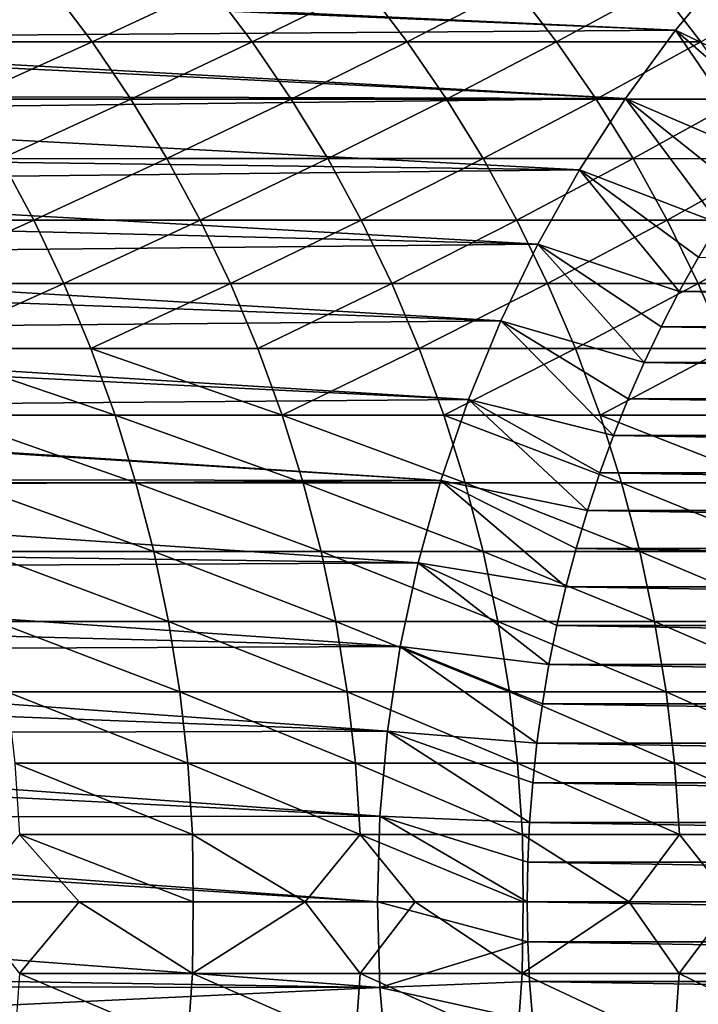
# Model space of a CAD drawing. Header units: metres. Extents: x -24 to 236, y -24 to 24.
# Tile 312 of 316: x 216.59 to 220.98, y -0.66 to 5.71. Entities that reach past the tile are written whole.
import ezdxf

# ---------------------------------------------------------------- set-up
doc = ezdxf.new("R2010")
doc.units = ezdxf.units.M
doc.layers.add('solid_10392024', color=7, linetype='CONTINUOUS')

msp = doc.modelspace()

# ---------------------------------------------------------------- linework, layer by layer
at = {"layer": 'solid_10392024'}
for points in [[(221.181442, 6.063202, 259.806488), (220.831589, 5.642336, 259.719269), (213.770279, 5.968103, 289.177795)], [(221.698029, 5.226882, 259.110809), (220.831589, 5.642336, 259.719269), (221.181442, 6.063202, 259.806488)], [(220.831589, 5.642336, 259.719269), (213.462769, 5.589846, 289.100708), (213.751266, 5.945894, 289.173004)], [(220.831589, 5.642336, 259.719269), (213.751266, 5.945894, 289.173004), (213.770279, 5.968103, 289.177795)], [(215.98555, 5.568393, 323.106934), (216.788162, 5.925355, 320.766907), (215.719772, 5.925344, 322.975861)], [(215.98555, 5.568393, 323.106934), (217.056137, 5.568404, 320.893402), (216.788162, 5.925355, 320.766907)], [(217.056137, 5.568404, 320.893402), (217.822662, 5.925363, 318.531708), (216.788162, 5.925355, 320.766907)], [(217.056137, 5.568404, 320.893402), (218.092743, 5.568411, 318.653656), (217.822662, 5.925363, 318.531708)], [(218.092743, 5.568411, 318.653656), (218.822937, 5.925363, 316.271149), (217.822662, 5.925363, 318.531708)], [(218.092743, 5.568411, 318.653656), (219.095032, 5.568411, 316.388519), (218.822937, 5.925363, 316.271149)], [(219.095032, 5.568411, 316.388519), (219.788666, 5.925355, 313.986084), (218.822937, 5.925363, 316.271149)], [(219.095032, 5.568411, 316.388519), (220.062683, 5.568404, 314.098877), (219.788666, 5.925355, 313.986084)], [(220.062683, 5.568404, 314.098877), (220.719513, 5.925344, 311.677338), (219.788666, 5.925355, 313.986084)], [(220.062683, 5.568404, 314.098877), (220.995361, 5.568393, 311.785614), (220.719513, 5.925344, 311.677338)], [(220.995361, 5.568393, 311.785614), (221.615158, 5.925337, 309.345825), (220.719513, 5.925344, 311.677338)], [(220.831589, 5.642336, 259.719269), (220.507431, 5.199946, 259.638428), (213.462769, 5.589846, 289.100708)], [(221.391647, 4.819787, 259.034393), (220.507431, 5.199946, 259.638428), (220.831589, 5.642336, 259.719269)], [(221.541824, 5.025934, 259.071838), (220.831589, 5.642336, 259.719269), (221.698029, 5.226882, 259.110809)], [(221.391647, 4.819787, 259.034393), (220.831589, 5.642336, 259.719269), (221.541824, 5.025934, 259.071838)], [(220.507431, 5.199946, 259.638428), (213.192459, 5.218945, 289.032959), (213.432663, 5.550468, 289.09317)], [(220.507431, 5.199946, 259.638428), (213.432663, 5.550468, 289.09317), (213.462769, 5.589846, 289.100708)], [(216.234467, 5.196647, 323.229706), (217.056137, 5.568404, 320.893402), (215.98555, 5.568393, 323.106934)], [(216.234467, 5.196647, 323.229706), (217.307129, 5.196657, 321.011902), (217.056137, 5.568404, 320.893402)], [(217.307129, 5.196657, 321.011902), (218.092743, 5.568411, 318.653656), (217.056137, 5.568404, 320.893402)], [(217.307129, 5.196657, 321.011902), (218.345703, 5.196663, 318.767853), (218.092743, 5.568411, 318.653656)], [(218.345703, 5.196663, 318.767853), (219.095032, 5.568411, 316.388519), (218.092743, 5.568411, 318.653656)], [(218.345703, 5.196663, 318.767853), (219.349884, 5.196663, 316.498444), (219.095032, 5.568411, 316.388519)], [(219.349884, 5.196663, 316.498444), (220.062683, 5.568404, 314.098877), (219.095032, 5.568411, 316.388519)], [(219.349884, 5.196663, 316.498444), (220.319336, 5.196656, 314.204529), (220.062683, 5.568404, 314.098877)], [(220.319336, 5.196656, 314.204529), (220.995361, 5.568393, 311.785614), (220.062683, 5.568404, 314.098877)], [(220.319336, 5.196656, 314.204529), (221.253723, 5.196646, 311.886993), (220.995361, 5.568393, 311.785614)], [(220.507431, 5.199946, 259.638428), (213.120132, 5.112581, 289.014832), (213.192459, 5.218945, 289.032959)], [(220.507431, 5.199946, 259.638428), (220.210342, 4.737862, 259.564362), (213.120132, 5.112581, 289.014832)], [(216.465866, 4.811092, 323.343842), (217.307129, 5.196657, 321.011902), (216.234467, 5.196647, 323.229706)], [(216.465866, 4.811092, 323.343842), (217.540451, 4.811101, 321.12204), (217.307129, 5.196657, 321.011902)], [(217.540451, 4.811101, 321.12204), (218.345703, 5.196663, 318.767853), (217.307129, 5.196657, 321.011902)], [(217.540451, 4.811101, 321.12204), (218.580872, 4.811108, 318.874023), (218.345703, 5.196663, 318.767853)], [(218.580872, 4.811108, 318.874023), (219.349884, 5.196663, 316.498444), (218.345703, 5.196663, 318.767853)], [(218.580872, 4.811108, 318.874023), (219.586807, 4.811107, 316.600647), (219.349884, 5.196663, 316.498444)], [(219.586807, 4.811107, 316.600647), (220.319336, 5.196656, 314.204529), (219.349884, 5.196663, 316.498444)], [(219.586807, 4.811107, 316.600647), (220.557922, 4.811101, 314.302765), (220.319336, 5.196656, 314.204529)], [(221.110718, 4.393771, 258.964355), (220.210342, 4.737862, 259.564362), (220.507431, 5.199946, 259.638428)], [(220.557922, 4.811101, 314.302765), (221.253723, 5.196646, 311.886993), (220.319336, 5.196656, 314.204529)], [(221.24791, 4.609014, 258.998566), (220.507431, 5.199946, 259.638428), (221.391647, 4.819787, 259.034393)], [(221.110718, 4.393771, 258.964355), (220.507431, 5.199946, 259.638428), (221.24791, 4.609014, 258.998566)], [(220.557922, 4.811101, 314.302765), (221.493912, 4.811092, 311.981262), (221.253723, 5.196646, 311.886993)], [(220.210342, 4.737862, 259.564362), (212.94104, 4.834176, 288.96994), (213.120132, 5.112581, 289.014832)], [(220.210342, 4.737862, 259.564362), (212.833817, 4.656039, 288.943085), (212.94104, 4.834176, 288.96994)], [(215.568893, 4.412748, 325.6474), (216.679153, 4.412754, 323.449036), (216.465866, 4.811092, 323.343842)], [(216.679153, 4.412754, 323.449036), (217.540451, 4.811101, 321.12204), (216.465866, 4.811092, 323.343842)], [(216.679153, 4.412754, 323.449036), (217.755508, 4.412762, 321.223572), (217.540451, 4.811101, 321.12204)], [(217.755508, 4.412762, 321.223572), (218.580872, 4.811108, 318.874023), (217.540451, 4.811101, 321.12204)], [(217.755508, 4.412762, 321.223572), (218.797607, 4.412768, 318.971893), (218.580872, 4.811108, 318.874023)], [(218.797607, 4.412768, 318.971893), (219.586807, 4.811107, 316.600647), (218.580872, 4.811108, 318.874023)], [(218.797607, 4.412768, 318.971893), (219.805161, 4.412767, 316.694855), (219.586807, 4.811107, 316.600647)], [(219.805161, 4.412767, 316.694855), (220.557922, 4.811101, 314.302765), (219.586807, 4.811107, 316.600647)], [(219.805161, 4.412767, 316.694855), (220.777832, 4.412762, 314.393311), (220.557922, 4.811101, 314.302765)], [(220.777832, 4.412762, 314.393311), (221.493912, 4.811092, 311.981262), (220.557922, 4.811101, 314.302765)], [(220.777832, 4.412762, 314.393311), (221.715286, 4.412754, 312.068146), (221.493912, 4.811092, 311.981262)], [(220.210342, 4.737862, 259.564362), (219.941452, 4.257866, 259.497314), (212.833817, 4.656039, 288.943085)], [(220.856339, 3.95046, 258.90094), (219.941452, 4.257866, 259.497314), (220.210342, 4.737862, 259.564362)], [(220.980133, 4.174152, 258.931793), (220.210342, 4.737862, 259.564362), (221.110718, 4.393771, 258.964355)], [(220.856339, 3.95046, 258.90094), (220.210342, 4.737862, 259.564362), (220.980133, 4.174152, 258.931793)], [(219.941452, 4.257866, 259.497314), (212.709183, 4.436563, 288.911835), (212.833817, 4.656039, 288.943085)], [(219.941452, 4.257866, 259.497314), (212.574753, 4.182508, 288.878143), (212.709183, 4.436563, 288.911835)], [(215.761795, 4.002686, 325.746704), (216.679153, 4.412754, 323.449036), (215.568893, 4.412748, 325.6474)], [(215.761795, 4.002686, 325.746704), (216.873749, 4.00269, 323.544983), (216.679153, 4.412754, 323.449036)], [(216.873749, 4.00269, 323.544983), (217.755508, 4.412762, 321.223572), (216.679153, 4.412754, 323.449036)], [(216.873749, 4.00269, 323.544983), (217.951706, 4.002697, 321.316193), (217.755508, 4.412762, 321.223572)], [(217.951706, 4.002697, 321.316193), (218.797607, 4.412768, 318.971893), (217.755508, 4.412762, 321.223572)], [(217.951706, 4.002697, 321.316193), (218.995361, 4.002703, 319.061157), (218.797607, 4.412768, 318.971893)], [(218.995361, 4.002703, 319.061157), (219.805161, 4.412767, 316.694855), (218.797607, 4.412768, 318.971893)], [(218.995361, 4.002703, 319.061157), (220.004379, 4.002703, 316.780792), (219.805161, 4.412767, 316.694855)], [(220.004379, 4.002703, 316.780792), (220.777832, 4.412762, 314.393311), (219.805161, 4.412767, 316.694855)], [(220.004379, 4.002703, 316.780792), (220.978455, 4.002697, 314.475891), (220.777832, 4.412762, 314.393311)], [(220.978455, 4.002697, 314.475891), (221.715286, 4.412754, 312.068146), (220.777832, 4.412762, 314.393311)], [(220.978455, 4.002697, 314.475891), (221.917252, 4.00269, 312.1474), (221.715286, 4.412754, 312.068146)], [(219.941452, 4.257866, 259.497314), (219.701675, 3.761589, 259.437531), (212.574753, 4.182508, 288.878143)], [(220.629349, 3.491357, 258.84433), (219.701675, 3.761589, 259.437531), (219.941452, 4.257866, 259.497314)], [(220.739288, 3.722631, 258.871765), (219.941452, 4.257866, 259.497314), (220.856339, 3.95046, 258.90094)], [(220.629349, 3.491357, 258.84433), (219.941452, 4.257866, 259.497314), (220.739288, 3.722631, 258.871765)], [(219.701675, 3.761589, 259.437531), (212.497513, 4.027161, 288.858795), (212.574753, 4.182508, 288.878143)], [(220.856339, 3.95046, 258.90094), (220.980133, 4.174152, 258.931793), (234.800766, 3.95046, 262.377686)], [(219.701675, 3.761589, 259.437531), (212.343903, 3.693715, 288.820282), (212.497513, 4.027161, 288.858795)], [(215.935654, 3.581986, 325.836212), (216.873749, 4.00269, 323.544983), (215.761795, 4.002686, 325.746704)], [(215.935654, 3.581986, 325.836212), (217.049133, 3.581991, 323.6315), (216.873749, 4.00269, 323.544983)], [(217.049133, 3.581991, 323.6315), (217.951706, 4.002697, 321.316193), (216.873749, 4.00269, 323.544983)], [(217.049133, 3.581991, 323.6315), (218.12854, 3.581998, 321.399658), (217.951706, 4.002697, 321.316193)], [(218.12854, 3.581998, 321.399658), (218.995361, 4.002703, 319.061157), (217.951706, 4.002697, 321.316193)], [(218.12854, 3.581998, 321.399658), (219.173599, 3.582002, 319.141632), (218.995361, 4.002703, 319.061157)], [(219.173599, 3.582002, 319.141632), (220.004379, 4.002703, 316.780792), (218.995361, 4.002703, 319.061157)], [(219.173599, 3.582002, 319.141632), (220.183945, 3.582002, 316.858246), (220.004379, 4.002703, 316.780792)], [(220.183945, 3.582002, 316.858246), (220.978455, 4.002697, 314.475891), (220.004379, 4.002703, 316.780792)], [(220.183945, 3.582002, 316.858246), (221.159286, 3.581997, 314.550354), (220.978455, 4.002697, 314.475891)], [(221.159286, 3.581997, 314.550354), (221.917252, 4.00269, 312.1474), (220.978455, 4.002697, 314.475891)], [(220.739288, 3.722631, 258.871765), (220.856339, 3.95046, 258.90094), (234.917816, 3.722631, 262.40686)], [(220.856339, 3.95046, 258.90094), (234.800766, 3.95046, 262.377686), (234.917816, 3.722631, 262.40686)], [(219.701675, 3.761589, 259.437531), (219.492065, 3.251203, 259.385284), (212.343903, 3.693715, 288.820282)], [(220.430862, 3.018654, 258.794861), (219.492065, 3.251203, 259.385284), (219.701675, 3.761589, 259.437531)], [(220.526505, 3.256593, 258.818695), (219.701675, 3.761589, 259.437531), (220.629349, 3.491357, 258.84433)], [(220.430862, 3.018654, 258.794861), (219.701675, 3.761589, 259.437531), (220.526505, 3.256593, 258.818695)], [(220.629349, 3.491357, 258.84433), (220.739288, 3.722631, 258.871765), (235.027756, 3.491357, 262.434265)], [(220.739288, 3.722631, 258.871765), (234.917816, 3.722631, 262.40686), (235.027756, 3.491357, 262.434265)], [(219.492065, 3.251203, 259.385284), (212.306595, 3.607058, 288.810944), (212.343903, 3.693715, 288.820282)], [(219.492065, 3.251203, 259.385284), (212.14209, 3.191444, 288.769714), (212.306595, 3.607058, 288.810944)], [(217.204834, 3.151773, 323.708282), (217.049133, 3.581991, 323.6315), (215.935654, 3.581986, 325.836212)], [(216.090012, 3.15177, 325.91568), (217.204834, 3.151773, 323.708282), (215.935654, 3.581986, 325.836212)], [(218.285538, 3.15178, 321.473785), (218.12854, 3.581998, 321.399658), (217.049133, 3.581991, 323.6315)], [(217.204834, 3.151773, 323.708282), (218.285538, 3.15178, 321.473785), (217.049133, 3.581991, 323.6315)], [(218.285538, 3.15178, 321.473785), (219.173599, 3.582002, 319.141632), (218.12854, 3.581998, 321.399658)], [(218.285538, 3.15178, 321.473785), (219.331833, 3.151784, 319.213074), (219.173599, 3.582002, 319.141632)], [(219.331833, 3.151784, 319.213074), (220.183945, 3.582002, 316.858246), (219.173599, 3.582002, 319.141632)], [(219.331833, 3.151784, 319.213074), (220.343353, 3.151784, 316.927002), (220.183945, 3.582002, 316.858246)], [(220.343353, 3.151784, 316.927002), (221.159286, 3.581997, 314.550354), (220.183945, 3.582002, 316.858246)], [(220.343353, 3.151784, 316.927002), (221.319824, 3.151779, 314.616425), (221.159286, 3.581997, 314.550354)], [(220.526505, 3.256593, 258.818695), (220.629349, 3.491357, 258.84433), (235.1306, 3.256593, 262.4599)], [(220.629349, 3.491357, 258.84433), (235.027756, 3.491357, 262.434265), (235.1306, 3.256593, 262.4599)], [(219.492065, 3.251203, 259.385284), (219.313278, 2.728342, 259.340698), (212.14209, 3.191444, 288.769714)], [(220.26152, 2.533834, 258.752625), (219.313278, 2.728342, 259.340698), (219.492065, 3.251203, 259.385284)], [(220.342529, 2.777695, 258.772827), (219.492065, 3.251203, 259.385284), (220.430862, 3.018654, 258.794861)], [(220.26152, 2.533834, 258.752625), (219.492065, 3.251203, 259.385284), (220.342529, 2.777695, 258.772827)], [(220.430862, 3.018654, 258.794861), (220.526505, 3.256593, 258.818695), (235.226242, 3.018654, 262.483765)], [(220.526505, 3.256593, 258.818695), (235.1306, 3.256593, 262.4599), (235.226242, 3.018654, 262.483765)], [(219.313278, 2.728342, 259.340698), (212.136932, 3.177371, 288.768402), (212.14209, 3.191444, 288.769714)], [(219.313278, 2.728342, 259.340698), (211.988953, 2.739241, 288.731323), (212.136932, 3.177371, 288.768402)], [(217.340454, 2.713182, 323.775146), (217.204834, 3.151773, 323.708282), (216.090012, 3.15177, 325.91568)], [(216.224442, 2.713179, 325.984894), (217.340454, 2.713182, 323.775146), (216.090012, 3.15177, 325.91568)], [(218.422287, 2.713187, 321.53833), (218.285538, 3.15178, 321.473785), (217.204834, 3.151773, 323.708282)], [(217.340454, 2.713182, 323.775146), (218.422287, 2.713187, 321.53833), (217.204834, 3.151773, 323.708282)], [(219.46965, 2.713191, 319.275299), (219.331833, 3.151784, 319.213074), (218.285538, 3.15178, 321.473785)], [(218.422287, 2.713187, 321.53833), (219.46965, 2.713191, 319.275299), (218.285538, 3.15178, 321.473785)], [(220.482208, 2.713191, 316.986877), (220.343353, 3.151784, 316.927002), (219.331833, 3.151784, 319.213074)], [(219.46965, 2.713191, 319.275299), (220.482208, 2.713191, 316.986877), (219.331833, 3.151784, 319.213074)], [(221.459656, 2.713187, 314.674011), (221.319824, 3.151779, 314.616425), (220.343353, 3.151784, 316.927002)], [(220.482208, 2.713191, 316.986877), (221.459656, 2.713187, 314.674011), (220.343353, 3.151784, 316.927002)], [(220.342529, 2.777695, 258.772827), (220.430862, 3.018654, 258.794861), (235.314575, 2.777695, 262.505768)], [(220.430862, 3.018654, 258.794861), (235.226242, 3.018654, 262.483765), (235.314575, 2.777695, 262.505768)], [(220.26152, 2.533834, 258.752625), (220.342529, 2.777695, 258.772827), (235.395584, 2.533834, 262.52597)], [(220.342529, 2.777695, 258.772827), (235.314575, 2.777695, 262.505768), (235.395584, 2.533834, 262.52597)], [(219.166107, 2.195221, 259.304016), (211.863083, 2.293833, 288.699799), (211.970062, 2.677528, 288.726593)], [(219.313278, 2.728342, 259.340698), (211.970062, 2.677528, 288.726593), (211.988953, 2.739241, 288.731323)], [(219.313278, 2.728342, 259.340698), (219.166107, 2.195221, 259.304016), (211.970062, 2.677528, 288.726593)], [(217.455612, 2.267381, 323.83197), (217.340454, 2.713182, 323.775146), (216.224442, 2.713179, 325.984894)], [(216.338608, 2.267378, 326.043671), (217.455612, 2.267381, 323.83197), (216.224442, 2.713179, 325.984894)], [(218.538406, 2.267385, 321.59314), (218.422287, 2.713187, 321.53833), (217.340454, 2.713182, 323.775146)], [(217.455612, 2.267381, 323.83197), (218.538406, 2.267385, 321.59314), (217.340454, 2.713182, 323.775146)], [(219.586685, 2.267388, 319.328125), (219.46965, 2.713191, 319.275299), (218.422287, 2.713187, 321.53833)], [(218.538406, 2.267385, 321.59314), (219.586685, 2.267388, 319.328125), (218.422287, 2.713187, 321.53833)], [(220.122086, 2.039222, 258.717865), (219.166107, 2.195221, 259.304016), (219.313278, 2.728342, 259.340698)], [(220.188049, 2.287723, 258.734314), (219.313278, 2.728342, 259.340698), (220.26152, 2.533834, 258.752625)], [(220.122086, 2.039222, 258.717865), (219.313278, 2.728342, 259.340698), (220.188049, 2.287723, 258.734314)], [(220.600113, 2.267388, 317.03775), (220.482208, 2.713191, 316.986877), (219.46965, 2.713191, 319.275299)], [(219.586685, 2.267388, 319.328125), (220.600113, 2.267388, 317.03775), (219.46965, 2.713191, 319.275299)], [(221.578384, 2.267385, 314.7229), (221.459656, 2.713187, 314.674011), (220.482208, 2.713191, 316.986877)], [(220.600113, 2.267388, 317.03775), (221.578384, 2.267385, 314.7229), (220.482208, 2.713191, 316.986877)], [(220.188049, 2.287723, 258.734314), (220.26152, 2.533834, 258.752625), (235.469055, 2.287723, 262.544312)], [(220.26152, 2.533834, 258.752625), (235.395584, 2.533834, 262.52597), (235.469055, 2.287723, 262.544312)], [(219.166107, 2.195221, 259.304016), (211.828461, 2.153841, 288.691101), (211.863083, 2.293833, 288.699799)], [(217.550018, 1.815555, 323.87851), (217.455612, 2.267381, 323.83197), (216.338608, 2.267378, 326.043671)], [(216.432205, 1.815553, 326.091858), (217.550018, 1.815555, 323.87851), (216.338608, 2.267378, 326.043671)], [(218.633606, 1.815559, 321.638092), (218.538406, 2.267385, 321.59314), (217.455612, 2.267381, 323.83197)], [(217.550018, 1.815555, 323.87851), (218.633606, 1.815559, 321.638092), (217.455612, 2.267381, 323.83197)], [(219.682617, 1.815561, 319.371429), (219.586685, 2.267388, 319.328125), (218.538406, 2.267385, 321.59314)], [(218.633606, 1.815559, 321.638092), (219.682617, 1.815561, 319.371429), (218.538406, 2.267385, 321.59314)], [(220.696762, 1.815561, 317.079437), (220.600113, 2.267388, 317.03775), (219.586685, 2.267388, 319.328125)], [(219.682617, 1.815561, 319.371429), (220.696762, 1.815561, 317.079437), (219.586685, 2.267388, 319.328125)], [(220.122086, 2.039222, 258.717865), (220.188049, 2.287723, 258.734314), (235.535019, 2.039222, 262.56073)], [(220.188049, 2.287723, 258.734314), (235.469055, 2.287723, 262.544312), (235.535019, 2.039222, 262.56073)], [(221.675735, 1.815559, 314.76297), (221.578384, 2.267385, 314.7229), (220.600113, 2.267388, 317.03775)], [(220.696762, 1.815561, 317.079437), (221.675735, 1.815559, 314.76297), (220.600113, 2.267388, 317.03775)], [(219.166107, 2.195221, 259.304016), (219.051041, 1.653747, 259.27533), (211.828461, 2.153841, 288.691101)], [(220.013062, 1.536533, 258.690674), (219.051041, 1.653747, 259.27533), (219.166107, 2.195221, 259.304016)], [(220.063751, 1.788836, 258.703339), (219.166107, 2.195221, 259.304016), (220.122086, 2.039222, 258.717865)], [(220.013062, 1.536533, 258.690674), (219.166107, 2.195221, 259.304016), (220.063751, 1.788836, 258.703339)], [(219.051041, 1.653747, 259.27533), (211.759644, 1.84233, 288.673859), (211.828461, 2.153841, 288.691101)], [(220.063751, 1.788836, 258.703339), (220.122086, 2.039222, 258.717865), (235.593353, 1.788836, 262.575287)], [(220.122086, 2.039222, 258.717865), (235.535019, 2.039222, 262.56073), (235.593353, 1.788836, 262.575287)], [(219.051041, 1.653747, 259.27533), (211.717773, 1.622295, 288.663361), (211.759644, 1.84233, 288.673859)], [(217.623428, 1.358905, 323.914734), (217.550018, 1.815555, 323.87851), (216.432205, 1.815553, 326.091858)], [(216.504974, 1.358904, 326.129333), (217.623428, 1.358905, 323.914734), (216.432205, 1.815553, 326.091858)], [(218.707611, 1.358908, 321.673035), (218.633606, 1.815559, 321.638092), (217.550018, 1.815555, 323.87851)], [(217.623428, 1.358905, 323.914734), (218.707611, 1.358908, 321.673035), (217.550018, 1.815555, 323.87851)], [(219.757217, 1.35891, 319.405121), (219.682617, 1.815561, 319.371429), (218.633606, 1.815559, 321.638092)], [(218.707611, 1.358908, 321.673035), (219.757217, 1.35891, 319.405121), (218.633606, 1.815559, 321.638092)], [(220.771927, 1.35891, 317.111847), (220.696762, 1.815561, 317.079437), (219.682617, 1.815561, 319.371429)], [(219.757217, 1.35891, 319.405121), (220.771927, 1.35891, 317.111847), (219.682617, 1.815561, 319.371429)], [(220.013062, 1.536533, 258.690674), (220.063751, 1.788836, 258.703339), (235.644043, 1.536533, 262.587921)], [(220.063751, 1.788836, 258.703339), (235.593353, 1.788836, 262.575287), (235.644043, 1.536533, 262.587921)], [(221.751404, 1.358908, 314.794128), (221.675735, 1.815559, 314.76297), (220.696762, 1.815561, 317.079437)], [(220.771927, 1.35891, 317.111847), (221.751404, 1.358908, 314.794128), (220.696762, 1.815561, 317.079437)], [(218.968536, 1.105976, 259.254761), (211.678909, 1.385931, 288.653625), (211.717773, 1.622295, 288.663361)], [(219.051041, 1.653747, 259.27533), (218.968536, 1.105976, 259.254761), (211.717773, 1.622295, 288.663361)], [(219.934875, 1.027746, 258.671204), (218.968536, 1.105976, 259.254761), (219.051041, 1.653747, 259.27533)], [(219.970078, 1.282684, 258.679962), (219.051041, 1.653747, 259.27533), (220.013062, 1.536533, 258.690674)], [(219.934875, 1.027746, 258.671204), (219.051041, 1.653747, 259.27533), (219.970078, 1.282684, 258.679962)], [(219.970078, 1.282684, 258.679962), (220.013062, 1.536533, 258.690674), (235.687027, 1.282684, 262.598633)], [(220.013062, 1.536533, 258.690674), (235.644043, 1.536533, 262.587921), (235.687027, 1.282684, 262.598633)], [(218.968536, 1.105976, 259.254761), (211.638428, 1.08483, 288.643494), (211.678909, 1.385931, 288.653625)], [(217.675629, 0.898645, 323.94046), (217.623428, 1.358905, 323.914734), (216.504974, 1.358904, 326.129333)], [(216.556717, 0.898644, 326.155975), (217.675629, 0.898645, 323.94046), (216.504974, 1.358904, 326.129333)], [(218.760239, 0.898646, 321.697876), (218.707611, 1.358908, 321.673035), (217.623428, 1.358905, 323.914734)], [(217.675629, 0.898645, 323.94046), (218.760239, 0.898646, 321.697876), (217.623428, 1.358905, 323.914734)], [(219.810257, 0.898648, 319.429077), (219.757217, 1.35891, 319.405121), (218.707611, 1.358908, 321.673035)], [(218.760239, 0.898646, 321.697876), (219.810257, 0.898648, 319.429077), (218.707611, 1.358908, 321.673035)], [(220.825363, 0.898647, 317.134918), (220.771927, 1.35891, 317.111847), (219.757217, 1.35891, 319.405121)], [(219.810257, 0.898648, 319.429077), (220.825363, 0.898647, 317.134918), (219.757217, 1.35891, 319.405121)], [(221.805237, 0.898646, 314.816284), (221.751404, 1.358908, 314.794128), (220.771927, 1.35891, 317.111847)], [(220.825363, 0.898647, 317.134918), (221.805237, 0.898646, 314.816284), (220.771927, 1.35891, 317.111847)], [(219.934875, 1.027746, 258.671204), (219.970078, 1.282684, 258.679962), (235.722229, 1.027746, 262.607422)], [(219.970078, 1.282684, 258.679962), (235.687027, 1.282684, 262.598633), (235.722229, 1.027746, 262.607422)], [(218.918915, 0.554056, 259.242371), (211.621094, 0.92585, 288.63913), (211.638428, 1.08483, 288.643494)], [(218.968536, 1.105976, 259.254761), (218.918915, 0.554056, 259.242371), (211.638428, 1.08483, 288.643494)], [(219.887833, 0.514985, 258.659454), (218.918915, 0.554056, 259.242371), (218.968536, 1.105976, 259.254761)], [(219.90744, 0.771635, 258.664337), (218.968536, 1.105976, 259.254761), (219.934875, 1.027746, 258.671204)], [(219.887833, 0.514985, 258.659454), (218.968536, 1.105976, 259.254761), (219.90744, 0.771635, 258.664337)], [(219.90744, 0.771635, 258.664337), (219.934875, 1.027746, 258.671204), (235.749664, 0.771635, 262.614258)], [(219.934875, 1.027746, 258.671204), (235.722229, 1.027746, 262.607422), (235.749664, 0.771635, 262.614258)], [(218.918915, 0.554056, 259.242371), (211.590714, 0.543406, 288.631531), (211.621094, 0.92585, 288.63913)], [(217.706482, 0.435996, 323.955688), (217.675629, 0.898645, 323.94046), (216.556717, 0.898644, 326.155975)], [(216.587311, 0.435996, 326.171722), (217.706482, 0.435996, 323.955688), (216.556717, 0.898644, 326.155975)], [(218.791367, 0.435997, 321.712555), (218.760239, 0.898646, 321.697876), (217.675629, 0.898645, 323.94046)], [(217.706482, 0.435996, 323.955688), (218.791367, 0.435997, 321.712555), (217.675629, 0.898645, 323.94046)], [(219.841629, 0.435998, 319.443237), (219.810257, 0.898648, 319.429077), (218.760239, 0.898646, 321.697876)], [(218.791367, 0.435997, 321.712555), (219.841629, 0.435998, 319.443237), (218.760239, 0.898646, 321.697876)], [(220.856964, 0.435998, 317.148529), (220.825363, 0.898647, 317.134918), (219.810257, 0.898648, 319.429077)], [(219.841629, 0.435998, 319.443237), (220.856964, 0.435998, 317.148529), (219.810257, 0.898648, 319.429077)], [(221.837051, 0.435997, 314.829376), (221.805237, 0.898646, 314.816284), (220.825363, 0.898647, 317.134918)], [(220.856964, 0.435998, 317.148529), (221.837051, 0.435997, 314.829376), (220.825363, 0.898647, 317.134918)], [(219.887833, 0.514985, 258.659454), (219.90744, 0.771635, 258.664337), (235.769272, 0.514985, 262.619141)], [(219.90744, 0.771635, 258.664337), (235.749664, 0.771635, 262.614258), (235.769272, 0.514985, 262.619141)], [(218.902359, 0, 259.238251), (211.586365, 0.463309, 288.630432), (211.590714, 0.543406, 288.631531)], [(218.918915, 0.554056, 259.242371), (218.902359, 0, 259.238251), (211.590714, 0.543406, 288.631531)], [(219.872131, 0, 258.655548), (218.902359, 0, 259.238251), (218.918915, 0.554056, 259.242371)], [(219.876068, 0.257801, 258.656525), (219.872131, 0, 258.655548), (218.918915, 0.554056, 259.242371)], [(219.876068, 0.257801, 258.656525), (218.918915, 0.554056, 259.242371), (219.887833, 0.514985, 258.659454)], [(219.876068, 0.257801, 258.656525), (219.887833, 0.514985, 258.659454), (235.781036, 0.257801, 262.62207)], [(219.887833, 0.514985, 258.659454), (235.769272, 0.514985, 262.619141), (235.781036, 0.257801, 262.62207)], [(218.902359, 0, 259.238251), (211.574783, 0, 288.627533), (211.586365, 0.463309, 288.630432)], [(216.225296, 0, 326.891479), (216.973801, 0, 325.44046), (216.587311, 0.435996, 326.171722)], [(217.710327, 0, 323.971771), (217.706482, 0.435996, 323.955688), (216.587311, 0.435996, 326.171722)], [(216.973801, 0, 325.44046), (217.710327, 0, 323.971771), (216.587311, 0.435996, 326.171722)], [(218.434631, 0, 322.485413), (218.791367, 0.435997, 321.712555), (217.706482, 0.435996, 323.955688)], [(217.710327, 0, 323.971771), (218.434631, 0, 322.485413), (217.706482, 0.435996, 323.955688)], [(218.434631, 0, 322.485413), (219.146408, 0, 320.981628), (218.791367, 0.435997, 321.712555)], [(219.845276, 0, 319.460785), (219.841629, 0.435998, 319.443237), (218.791367, 0.435997, 321.712555)], [(219.146408, 0, 320.981628), (219.845276, 0, 319.460785), (218.791367, 0.435997, 321.712555)], [(220.53096, 0, 317.923004), (220.856964, 0.435998, 317.148529), (219.841629, 0.435998, 319.443237)], [(219.845276, 0, 319.460785), (220.53096, 0, 317.923004), (219.841629, 0.435998, 319.443237)], [(220.53096, 0, 317.923004), (221.203232, 0, 316.368408), (220.856964, 0.435998, 317.148529)], [(221.203232, 0, 316.368408), (221.837051, 0.435997, 314.829376), (220.856964, 0.435998, 317.148529)], [(219.876068, 0.257801, 258.656525), (235.784973, 0, 262.623077), (219.872131, 0, 258.655548)], [(219.876068, 0.257801, 258.656525), (235.781036, 0.257801, 262.62207), (235.784973, 0, 262.623077)], [(218.918915, -0.554056, 259.242371), (211.585037, -0.435996, 288.630096), (211.574783, 0, 288.627533)], [(218.918915, -0.554056, 259.242371), (211.574783, 0, 288.627533), (218.902359, 0, 259.238251)], [(216.58609, -0.463309, 326.171112), (216.973801, 0, 325.44046), (216.225296, 0, 326.891479)], [(218.790131, -0.46331, 321.711975), (219.146408, 0, 320.981628), (218.434631, 0, 322.485413)], [(218.790131, -0.46331, 321.711975), (219.840378, -0.463311, 319.442657), (219.146408, 0, 320.981628)], [(219.876068, -0.257801, 258.656525), (218.918915, -0.554056, 259.242371), (218.902359, 0, 259.238251)], [(219.876068, -0.257801, 258.656525), (218.902359, 0, 259.238251), (219.872131, 0, 258.655548)], [(219.840378, -0.463311, 319.442657), (219.845276, 0, 319.460785), (219.146408, 0, 320.981628)], [(219.840378, -0.463311, 319.442657), (220.53096, 0, 317.923004), (219.845276, 0, 319.460785)], [(219.840378, -0.463311, 319.442657), (220.855713, -0.463311, 317.14801), (220.53096, 0, 317.923004)], [(235.781036, -0.257801, 262.62207), (219.876068, -0.257801, 258.656525), (219.872131, 0, 258.655548)], [(235.784973, 0, 262.623077), (235.781036, -0.257801, 262.62207), (219.872131, 0, 258.655548)], [(220.855713, -0.463311, 317.14801), (221.203232, 0, 316.368408), (220.53096, 0, 317.923004)], [(220.855713, -0.463311, 317.14801), (221.835785, -0.46331, 314.828857), (221.203232, 0, 316.368408)], [(216.58609, -0.463309, 326.171112), (217.705261, -0.463309, 323.955078), (216.973801, 0, 325.44046)], [(217.705261, -0.463309, 323.955078), (217.710327, 0, 323.971771), (216.973801, 0, 325.44046)], [(217.705261, -0.463309, 323.955078), (218.434631, 0, 322.485413), (217.710327, 0, 323.971771)], [(217.705261, -0.463309, 323.955078), (218.790131, -0.46331, 321.711975), (218.434631, 0, 322.485413)], [(219.887833, -0.514985, 258.659454), (218.918915, -0.554056, 259.242371), (219.876068, -0.257801, 258.656525)], [(235.769272, -0.514985, 262.619141), (219.887833, -0.514985, 258.659454), (219.876068, -0.257801, 258.656525)], [(235.781036, -0.257801, 262.62207), (235.769272, -0.514985, 262.619141), (219.876068, -0.257801, 258.656525)], [(218.918915, -0.554056, 259.242371), (211.590714, -0.543406, 288.631531), (211.585037, -0.435996, 288.630096)], [(216.554245, -0.92585, 326.154694), (217.673141, -0.925851, 323.93924), (216.58609, -0.463309, 326.171112)], [(217.673141, -0.925851, 323.93924), (217.705261, -0.463309, 323.955078), (216.58609, -0.463309, 326.171112)], [(217.673141, -0.925851, 323.93924), (218.757736, -0.925853, 321.696686), (217.705261, -0.463309, 323.955078)], [(218.757736, -0.925853, 321.696686), (218.790131, -0.46331, 321.711975), (217.705261, -0.463309, 323.955078)], [(218.757736, -0.925853, 321.696686), (219.807739, -0.925854, 319.427917), (218.790131, -0.46331, 321.711975)], [(219.807739, -0.925854, 319.427917), (219.840378, -0.463311, 319.442657), (218.790131, -0.46331, 321.711975)], [(219.807739, -0.925854, 319.427917), (220.822815, -0.925854, 317.13382), (219.840378, -0.463311, 319.442657)], [(220.822815, -0.925854, 317.13382), (220.855713, -0.463311, 317.14801), (219.840378, -0.463311, 319.442657)], [(220.822815, -0.925854, 317.13382), (221.802673, -0.925853, 314.815216), (220.855713, -0.463311, 317.14801)], [(221.802673, -0.925853, 314.815216), (221.835785, -0.46331, 314.828857), (220.855713, -0.463311, 317.14801)], [(218.918915, -0.554056, 259.242371), (211.618408, -0.898644, 288.638458), (211.590714, -0.543406, 288.631531)], [(218.918915, -0.554056, 259.242371), (218.968536, -1.105976, 259.254761), (211.618408, -0.898644, 288.638458)], [(219.90744, -0.771635, 258.664337), (218.918915, -0.554056, 259.242371), (219.887833, -0.514985, 258.659454)], [(219.90744, -0.771635, 258.664337), (218.968536, -1.105976, 259.254761), (218.918915, -0.554056, 259.242371)], [(235.749664, -0.771635, 262.614258), (219.90744, -0.771635, 258.664337), (219.887833, -0.514985, 258.659454)], [(235.769272, -0.514985, 262.619141), (235.749664, -0.771635, 262.614258), (219.887833, -0.514985, 258.659454)]]:
    msp.add_3dface(points, dxfattribs=at)

doc.saveas('drawing.dxf')
